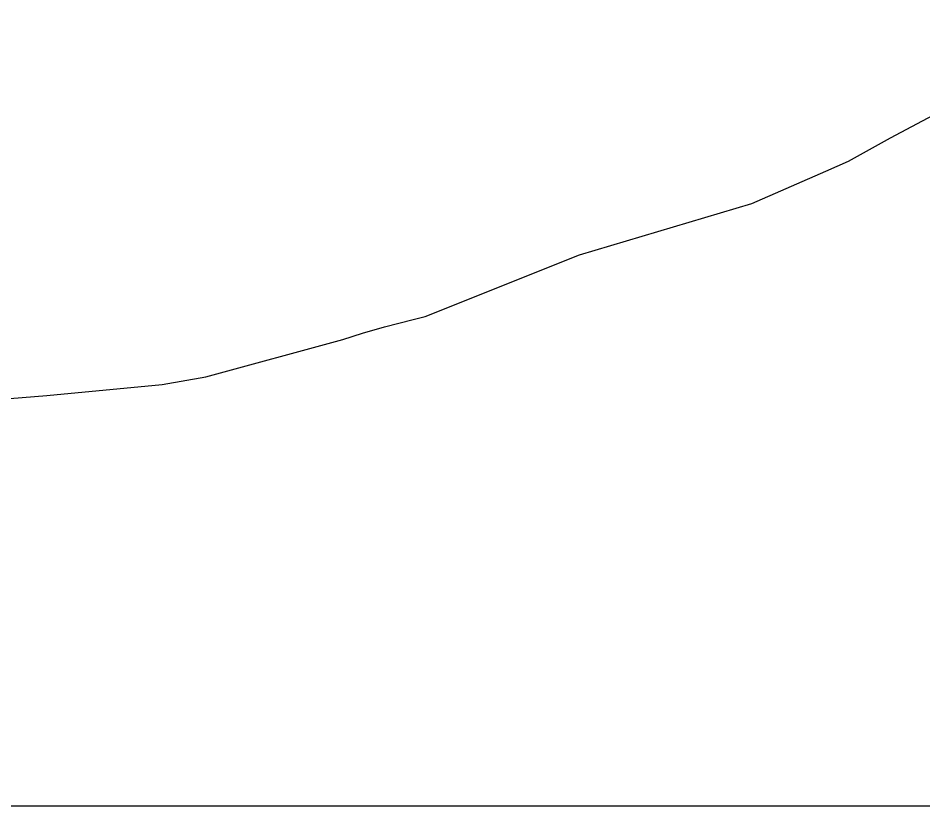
# Model space of a CAD drawing. Extents: x -26 to 4903, y -1010 to 9587.
# Drawn here: x 1108.74 to 1131.12, y 500 to 519.5 of the extents above; entities that cross this region are included whole.
import ezdxf

# ---------------------------------------------------------------- set-up
doc = ezdxf.new("R2010")
doc.units = 0
doc.layers.add('Exist Cross Section Cell', color=7, linetype='Continuous')
doc.layers.add('Exist XS Ground Line', color=7, linetype='Continuous')

msp = doc.modelspace()

# ---------------------------------------------------------------- linework, layer by layer
at = {"layer": 'Exist Cross Section Cell'}
msp.add_line((1000, 500), (1150, 500), dxfattribs=at)
at = {"layer": 'Exist XS Ground Line'}
for p, q in [((1130.318, 516.534), (1135.887, 519.496)), ((1129.275, 515.953), (1130.318, 516.534)), ((1128.722, 515.707), (1129.275, 515.953)), ((1126.891, 514.907), (1128.722, 515.707)), ((1122.623, 513.641), (1126.891, 514.907)), ((1118.813, 512.113), (1122.623, 513.641)), ((1117.805, 511.853), (1118.51, 512.039)), ((1118.51, 512.039), (1118.813, 512.113)), ((1117.259, 511.701), (1117.805, 511.853)), ((1113.389, 510.614), (1116.771, 511.541)), ((1116.771, 511.541), (1117.259, 511.701)), ((1112.303, 510.431), (1113.389, 510.614)), ((1109.455, 510.158), (1112.303, 510.431)), ((1102.665, 509.613), (1109.455, 510.158))]:
    msp.add_line(p, q, dxfattribs=at)

doc.saveas('drawing.dxf')
